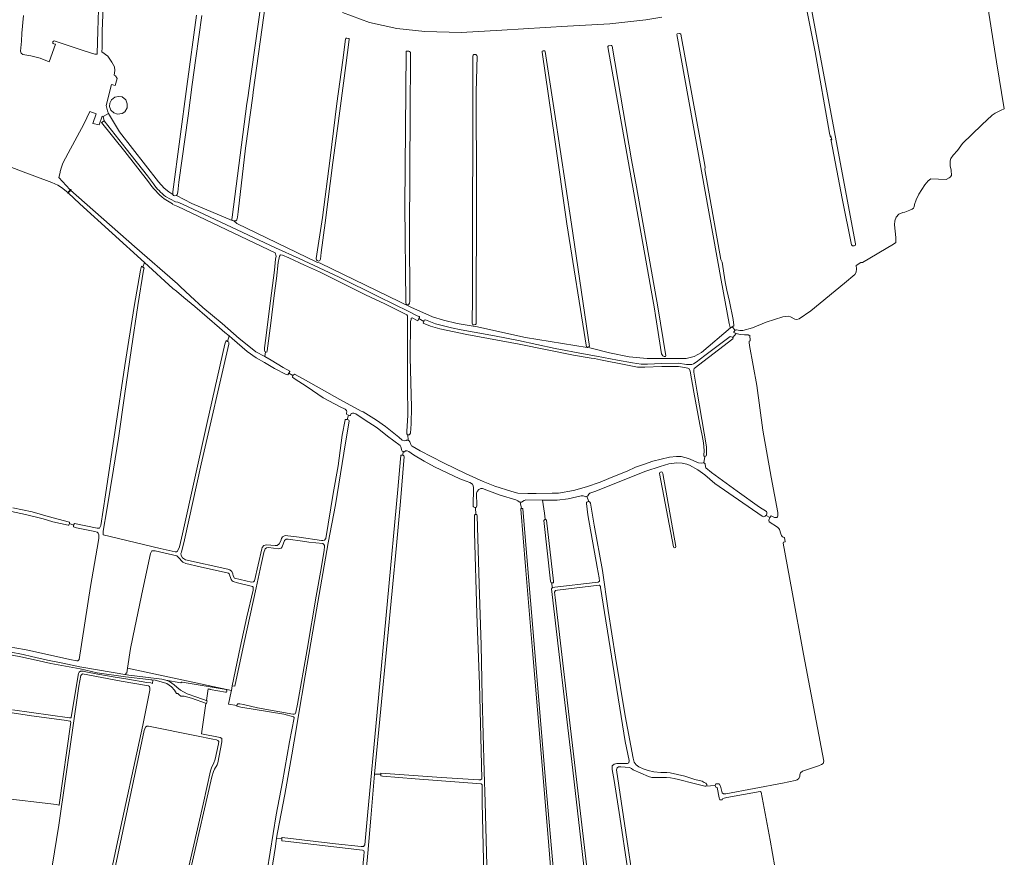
# Model space of a CAD drawing. Header units: metres. Extents: x 209813 to 223847, y 571801 to 587119.
# Tile 639 of 656: x 221957 to 222794, y 580413 to 581125. Entities that reach past the tile are written whole.
import ezdxf

# ---------------------------------------------------------------- set-up
doc = ezdxf.new("R2010")
doc.units = ezdxf.units.M
for name, color, linetype, lineweight in [('B-RO-GR-GRAS-GV', 8, 'Continuous', 0), ('B-RO-KW-KUNSTWERK_STUW-GV', 8, 'Continuous', 0), ('B-RO-OG-BEBOUWING_BASSIN-GV', 8, 'Continuous', 0), ('B-RO-OG-TERREIN_CULTUURSCHEIDING-GV', 8, 'Continuous', 0), ('B-RO-OG-WATER_GREPPEL-GV', 8, 'Continuous', 0), ('B-RO-VH-VERHARDING_HALFVERHARDING-GV', 8, 'Continuous', 0)]:
    doc.layers.add(name, color=color, linetype=linetype, lineweight=lineweight)

msp = doc.modelspace()

# ---------------------------------------------------------------- linework, layer by layer
at = {"layer": 'B-RO-GR-GRAS-GV', "flags": 128}
for points in [[(222028.774, 581150.02), (222027.553, 581114.996), (222027.298, 581100.791), (222027.079, 581097.356), (222032.273, 581093.718), (222035.739, 581088.506), (222037.908, 581084.458), (222038.067, 581081.336), (222037.538, 581077.42), (222038.802, 581076.87), (222040.317, 581074.6), (222038.51, 581068.621), (222035.276, 581069.602), (222030.778, 581051.808), (222031.992, 581047.058), (222032.762, 581044.995), (222042.069, 581029.284), (222075.227, 580986.821), (222080.239, 580981.317), (222084.072, 580978.369), (222087.452, 580976.144), (222087.611, 580978.282), (222099.296, 581067.83), (222107.671, 581128.329)], [(222166.276, 581138.269), (222155.701, 581063.031), (222155.51, 581059.854), (222149.261, 581015.277), (222142.984, 580961.352), (222142.392, 580956.654), (222141.812, 580954.504), (222140.966, 580953.547), (222139.371, 580953.555), (222141.872, 580951.448), (222209.971, 580918.613), (222212.821, 580917.532), (222289.766, 580880.239), (222308.155, 580872.126), (222317.492, 580869.079), (222329.286, 580866.229), (222342.848, 580864.165), (222345.207, 580863.772), (222387.272, 580854.337), (222439.755, 580845.983), (222441.88, 580845.789), (222458.815, 580841.49), (222475.431, 580838.022), (222490.861, 580836.548), (222504.916, 580836.548), (222507.471, 580836.45), (222523.786, 580836.45), (222530.85, 580838.364), (222536.857, 580841.659), (222561.732, 580862.548), (222561.504, 580862.655), (222561.375, 580862.876), (222560.473, 580866.282), (222553.657, 580903.155), (222516.031, 581112.035), (222516.179, 581112.469), (222516.397, 581112.633), (222518.2, 581112.96), (222518.619, 581112.924), (222519.038, 581112.65), (222519.238, 581112.432), (222539.247, 581004.183), (222539.988, 580999.129), (222539.919, 580997.249), (222553.454, 580920.766), (222554.555, 580918.523), (222557.16, 580901.801), (222558.595, 580894.649), (222560.737, 580885.104), (222563.79, 580869.8), (222564.49, 580865.048), (222564.463, 580864.563), (222564.387, 580864.32), (222563.124, 580863.477), (222565.457, 580860.605), (222566.276, 580861.024), (222566.768, 580861.06), (222569.639, 580860.328), (222572.162, 580860.351), (222580.262, 580862.679), (222592.019, 580867.603), (222606.063, 580871.868), (222608.614, 580872.364), (222610.585, 580872.44), (222612.53, 580871.937), (222616.417, 580870.013), (222617.942, 580869.643), (222620.046, 580870.349), (222629.755, 580876.986), (222658.469, 580900.603), (222667.267, 580907.959), (222668.293, 580910.018), (222668.734, 580912.767), (222668.442, 580915.513), (222672.369, 580918.147), (222673.834, 580918.241), (222700.046, 580933.659), (222702.256, 580935.256), (222702.108, 580939.447), (222701.082, 580950.161), (222701.227, 580953.492), (222702.571, 580956.81), (222704.833, 580959.303), (222708.03, 580960.648), (222709.901, 580961.108), (222713.968, 580962.572), (222715.901, 580963.475), (222717.223, 580964.327), (222717.66, 580965.491), (222718.083, 580967.45), (222719.453, 580971.602), (222721.606, 580976.418), (222726.686, 580984.251), (222729.775, 580987.683), (222732.021, 580989.192), (222744.96, 580988.878), (222747.632, 580990.094), (222748.374, 580990.69), (222749.418, 580992.101), (222749.07, 580996.762), (222748.477, 581000.398), (222748.239, 581004.601), (222748.834, 581006.624), (222750.888, 581009.313), (222754.678, 581013.466), (222758.889, 581019.381), (222766.795, 581027.136), (222775.356, 581035.272), (222784.068, 581043.346), (222786.472, 581045.08), (222791.557, 581047.831), (222794.367, 581048.94), (222787.753, 581088.688), (222778.559, 581146.499)], [(222646.478, 581024.364), (222645.686, 581028.113), (222633.574, 581097.407), (222624.57, 581143.038), (222624.872, 581143.865), (222626.063, 581144.858), (222627.386, 581144.858), (222628.395, 581144.429), (222667.989, 580933.974), (222667.774, 580932.913), (222666.749, 580932.317), (222665.261, 580932.317), (222664.537, 580933.284), (222656.452, 580972.689), (222647.059, 581021.614), (222646.782, 581022.924)], [(222112.131, 581128.128), (222106.991, 581091.852), (222103.938, 581069.48), (222100.519, 581042.771), (222092.58, 580986.443), (222091.706, 580977.934), (222091.28, 580976.082), (222090.722, 580975.127), (222103.559, 580968.278), (222138.003, 580953.922), (222137.737, 580954.828), (222137.879, 580956.745), (222150.385, 581053.477), (222151.489, 581059.997), (222151.714, 581062.44), (222162.538, 581139.018)], [(221960.461, 581128.282), (221959.234, 581113.177), (221958.995, 581106.41), (221958.088, 581097.781), (221958.541, 581096.106), (221960.077, 581095.164), (221966.919, 581093.849), (221974.781, 581091.918), (221982.463, 581088.837), (221987.834, 581103.745), (221986.397, 581104.072), (221985.819, 581104.398), (221985.53, 581104.796), (221985.513, 581105.248), (221985.586, 581105.736), (221985.786, 581106.134), (221986.021, 581106.495), (221986.6, 581106.603), (222012.12, 581098.247), (222021.265, 581095.376), (222022.35, 581095.302), (222023.001, 581095.356), (222023.255, 581095.607), (222023.816, 581115.095), (222024.416, 581133.239)], [(222503.095, 581126.714), (222489.488, 581124.382), (222459.133, 581121.134), (222422.986, 581119.113), (222404.025, 581117.864), (222367.284, 581115.656), (222332.624, 581113.748), (222301.74, 581114.487), (222278.049, 581117.227), (222254.688, 581122.148), (222231.672, 581130.748)], [(222066.914, 580986.707), (222046.78, 581012.499), (222026.917, 581037.308), (222029.009, 581038.568), (222028.351, 581042.351), (222027.413, 581042.696), (222024.964, 581035.129), (222019.566, 581036.438), (222022.221, 581044.603), (222016.905, 581046.555), (222011.853, 581035.886), (221998.408, 581011.078), (221994.137, 581002.776), (221992.815, 580999.285), (221991.869, 580995.478), (221991.603, 580994.72)], [(222647.614, 581022.583), (222647.022, 581025.845)], [(222063.325, 580918.069), (222008.488, 580968.015), (221998.537, 580977.35), (221998.274, 580977.054), (221998.004, 580977.294), (221998.263, 580977.586), (221992.911, 580981.894), (221989.641, 580983.873), (221984.511, 580986.167), (221958.105, 580996.074), (221935.867, 581004.631)], [(221991.603, 580994.72), (221990.461, 580990.531), (222000, 580980.226), (222000.339, 580979.926), (222000.675, 580980.305), (222000.945, 580980.065), (222000.61, 580979.686), (222054.805, 580931.706), (222091.391, 580900.127), (222093.84, 580897.76), (222102.667, 580889.602), (222112.895, 580879.983), (222129.402, 580866.207), (222143.931, 580853.676), (222152.012, 580847.036), (222157.952, 580842.377), (222165.627, 580838.16), (222166.294, 580842.329), (222165.737, 580842.566), (222165.423, 580843.591), (222165.4, 580845.694), (222166.621, 580853.842), (222169.786, 580879.23), (222174.039, 580911.715), (222174.92, 580920.993), (222175.397, 580923.595), (222174.61, 580926.507), (222091.726, 580965.947), (222090.29, 580966.297), (222087.633, 580967.575), (222087.218, 580968.046), (222080.107, 580972.393)], [(222287.268, 580771.681), (222287.035, 580771.708), (222286.782, 580771.837), (222286.585, 580772.201), (222286.487, 580772.673), (222286.481, 580774.859), (222287.21, 580788.212), (222286.904, 580813.054), (222287.059, 580865.522), (222286.939, 580872.778), (222286.493, 580873.672), (222282.553, 580875.649), (222267.659, 580882.953), (222251.188, 580890.758), (222230.384, 580901.329), (222212.285, 580910.293), (222199.57, 580915.963), (222186.199, 580922.107), (222180.813, 580924.349), (222179.026, 580924.589), (222178.21, 580923.696), (222177.787, 580922.251), (222177.098, 580918.335), (222175.554, 580904.668), (222173.798, 580890.081), (222170.872, 580866.506), (222167.71, 580843.062), (222167.287, 580841.906), (222166.294, 580842.329)], [(222135.455, 580855.727), (222131.844, 580858.582), (222127.064, 580862.593), (222106.22, 580880.778), (222096.898, 580888.433), (222090.637, 580893.878), (222087.5, 580896.051), (222063.325, 580918.069), (222062.099, 580914.23), (222062.532, 580913.956), (222063.115, 580913.303), (222062.68, 580911.646), (222057.844, 580881.756), (222052.476, 580845.456), (222046.559, 580804.924), (222041.241, 580768.913), (222037.064, 580742.494), (222031.447, 580707.924), (222028.396, 580689.732), (222028.171, 580687.998), (222028.312, 580686.712), (222076.787, 580674.994), (222089.515, 580672.351), (222090.539, 580672.358), (222091.403, 580672.784), (222093.189, 580676.447), (222095.607, 580687.623), (222116.616, 580782.248), (222131.833, 580848.787), (222132.888, 580851.998), (222134.048, 580851.177)], [(222003.151, 580694.941), (222003.877, 580696.285), (222023.047, 580692.374), (222025.147, 580692.415), (222026.235, 580694.68), (222030.256, 580720.704), (222038.595, 580775.617), (222046.591, 580830.631), (222054.62, 580880.92), (222059.949, 580911.601), (222060.976, 580914.943), (222062.099, 580914.23)], [(222539.648, 580753.37), (222539.308, 580753.445), (222539.048, 580753.721), (222538.987, 580754.226), (222539.313, 580758.457), (222538.508, 580764.846), (222537.439, 580771.025), (222535.586, 580780.386), (222530.526, 580807.916), (222527.45, 580825.953), (222526.507, 580827.821), (222525.325, 580828.322), (222520.805, 580829.354), (222517.283, 580829.885), (222503.088, 580829.774), (222488.682, 580829.243), (222482.557, 580829.331), (222472.518, 580831.185), (222450.942, 580835.422), (222446.028, 580836.56), (222443.032, 580836.88), (222428.052, 580839.425), (222381.853, 580848.666), (222337.492, 580857.09), (222314.55, 580861.697), (222306.536, 580864.153), (222300.31, 580866.712), (222300.815, 580868.054), (222296.668, 580870.491), (222295.844, 580868.717), (222295.108, 580868.823), (222291.037, 580871.089), (222290.195, 580870.802), (222290.062, 580869.855), (222289.613, 580868.147), (222289.385, 580837.523), (222290.401, 580795.305), (222290.118, 580781.136), (222289.5, 580773.193), (222289.072, 580772.346), (222288.706, 580771.895), (222288.45, 580771.679), (222287.706, 580771.63), (222287.268, 580771.681), (222287.5, 580767.133), (222287.901, 580767.004), (222288.388, 580766.583), (222288.963, 580765.853), (222289.852, 580763.379), (222290.504, 580762.398), (222290.905, 580762.051), (222297.655, 580758.124), (222317.592, 580747.791), (222336.9, 580738.615), (222351.453, 580732.153), (222361.331, 580728.064), (222375.625, 580723.391), (222380.933, 580722.226), (222389.397, 580721.951), (222396.284, 580721.941), (222409.901, 580722.132), (222415.448, 580722.124), (222428.122, 580724.34), (222439.167, 580727.531), (222450.87, 580731.51), (222458.209, 580734.548), (222465.942, 580737.639), (222473.622, 580740.914), (222480.83, 580744.189), (222488.562, 580746.833), (222495.505, 580749.267), (222509.6, 580752.638), (222515.7, 580753.26), (222519.774, 580753.28), (222525.81, 580751.592), (222534.403, 580747.765), (222536.716, 580747.491), (222538.446, 580747.836), (222538.966, 580747.804)], [(222186.113, 580824.229), (222185.135, 580822.739), (222183.847, 580822.941), (222174.017, 580828.072), (222165.474, 580833.055), (222158.487, 580837.234), (222150.756, 580842.616), (222137.813, 580853.634), (222135.455, 580855.727), (222134.048, 580851.177), (222134.761, 580850.672), (222135.079, 580850.28), (222135.063, 580848.757), (222111.714, 580746.817), (222097.35, 580682.384), (222094.742, 580672.072), (222094.279, 580670.782), (222094.579, 580669.13), (222095.826, 580667.222), (222098.412, 580665.401), (222134.232, 580657.351), (222135.863, 580657.021), (222137.579, 580655.589), (222138.487, 580653.415), (222138.84, 580651.79), (222139.851, 580649.906), (222154.422, 580646.436), (222155.97, 580646.578), (222157.04, 580647.557), (222163.129, 580674.671), (222163.566, 580676.014), (222164.789, 580677.65), (222167.043, 580678.27), (222174.532, 580677.507), (222176.212, 580677.519), (222178.04, 580679.002), (222179.335, 580681.637), (222179.977, 580683.637), (222180.73, 580684.929), (222183.033, 580686.048), (222194.991, 580684.634), (222213.969, 580681.824), (222215.098, 580681.858), (222216.409, 580682.156), (222217.554, 580683.66), (222223.908, 580721.701), (222228.157, 580745.258), (222231.6, 580771.331), (222234.081, 580784.332), (222234.435, 580784.627), (222234.871, 580784.678), (222235.761, 580784.654)], [(222165.627, 580838.16), (222171.026, 580835.194), (222181.442, 580828.858), (222186.847, 580825.823), (222186.954, 580825.509), (222186.113, 580824.229), (222189.629, 580822.088), (222190.96, 580823.384), (222198.419, 580819.312), (222229.5, 580801.645), (222247.739, 580791.924), (222249.308, 580791.211), (222260.707, 580784.202), (222268.165, 580778.802), (222279.692, 580769.822), (222282.501, 580767.294), (222284.419, 580766.634), (222285.733, 580766.842), (222286.251, 580767.143), (222287.267, 580767.208), (222287.5, 580767.133)], [(222236.883, 580788.537), (222235.485, 580789.104), (222235.252, 580789.578), (222235.19, 580790.002), (222235.455, 580791.13), (222235.289, 580792.363), (222233.942, 580793.535), (222229.752, 580795.581), (222215.336, 580803.254), (222201.591, 580812.533), (222190.724, 580819.469), (222189.377, 580820.694), (222189.629, 580822.088)], [(222283.314, 580757.388), (222282.608, 580757.684), (222282.104, 580758.268), (222281.309, 580761.486), (222280.706, 580762.565), (222275.507, 580766.516), (222269.914, 580770.624), (222261.25, 580777.761), (222250.088, 580784.743), (222243.212, 580789.503), (222241.449, 580790.121), (222240.267, 580790.218), (222239.166, 580789.869), (222238.583, 580788.332), (222238.238, 580788.176), (222237.766, 580788.179), (222236.883, 580788.537), (222235.761, 580784.654), (222236.667, 580784.375), (222237.064, 580784.117), (222237.426, 580783.625), (222232.808, 580756.188), (222225.68, 580712.207), (222219.602, 580679.814), (222209.728, 580622.87), (222199.9, 580566.897), (222193.921, 580531.59), (222192.766, 580522.975), (222188.744, 580499.688), (222182.746, 580465.969), (222176.63, 580433.66), (222175.571, 580428.806)], [(222344.952, 580709.962), (222344.338, 580709.98), (222343.667, 580710.057), (222343.052, 580710.352), (222342.855, 580710.68), (222343.192, 580726.862), (222342.931, 580728.424), (222342.646, 580729.152), (222342.178, 580729.627), (222339.969, 580731.081), (222337.022, 580732.332), (222331.478, 580734.18), (222310.069, 580744.594), (222301.06, 580749.418), (222292.209, 580754.767), (222288.217, 580757.612), (222286.746, 580758.192), (222285.431, 580758.089), (222284.458, 580757.171), (222283.621, 580757.259), (222283.314, 580757.388), (222283.074, 580754.471), (222283.653, 580754.213), (222283.905, 580753.884), (222284.133, 580753.286), (222280.926, 580714.932), (222277.718, 580677.478), (222273.876, 580639.078), (222269.204, 580589.139), (222264.399, 580538.78), (222259.029, 580483.198), (222264.387, 580483.233), (222264.451, 580484.181), (222316.021, 580480.374), (222347.615, 580478.383), (222349.14, 580478.407), (222350.219, 580479.194), (222349.482, 580514.709), (222348.206, 580559.609), (222346.006, 580619.626), (222344.03, 580688.79), (222343.973, 580703.052), (222344.09, 580703.486), (222344.292, 580703.811), (222344.656, 580703.972), (222345.056, 580703.983)], [(222180.235, 580428.456), (222180.253, 580429.311), (222180.542, 580429.337), (222225.748, 580424.014), (222247.484, 580421.695), (222249.64, 580421.587), (222250.851, 580423.057), (222253.043, 580448.132), (222261.267, 580535.945), (222278.786, 580725.319), (222281.111, 580751.392), (222281.222, 580753.744), (222281.384, 580754.084), (222281.567, 580754.337), (222281.968, 580754.515), (222282.349, 580754.531), (222282.99, 580754.478)], [(222588.503, 580702.564), (222560.149, 580722.071), (222548.394, 580730.422), (222539.651, 580737.663), (222533.769, 580742.009), (222526.782, 580745.91), (222524.418, 580746.728), (222520.634, 580747.627), (222516.113, 580747.897), (222509.119, 580746.908), (222501.808, 580744.684), (222489.526, 580740.785), (222446.127, 580723.499), (222443.629, 580722.714), (222441.945, 580721.98), (222441.296, 580721.347), (222440.294, 580719.763), (222439.565, 580719.254), (222441.256, 580715.065), (222441.803, 580714.864), (222442.112, 580714.482), (222442.569, 580713.695), (222445.586, 580695.004), (222452.759, 580656.22), (222457.652, 580622.382), (222463.772, 580582.706), (222472.164, 580532.748), (222478.815, 580496.856), (222479.756, 580493.385), (222481.278, 580491.201), (222483.667, 580489.489), (222487.214, 580487.722), (222491.47, 580486.218), (222496.41, 580485.186), (222502.35, 580484.546), (222507.529, 580484.644), (222510.42, 580484.324), (222522.745, 580481.52), (222531.258, 580478.747), (222537.381, 580477.266), (222539.272, 580476.159), (222540.769, 580475.526), (222541.609, 580474.474), (222541.37, 580473.291), (222540.573, 580473.133)], [(222513.024, 580676.433), (222505.966, 580713.59), (222501.367, 580738.888)], [(222412.113, 580362.179), (222407.074, 580422.41), (222399.506, 580514.268), (222393.199, 580588.355), (222387.309, 580659.864), (222383.415, 580708.387), (222383.491, 580708.839), (222383.6, 580708.985), (222383.846, 580709.074), (222382.892, 580714.448), (222381.963, 580714.776), (222380.798, 580715.56), (222379.19, 580716.341), (222365.737, 580720.514), (222354.571, 580724.788), (222350.735, 580725.977), (222349.368, 580725.979), (222347.737, 580725.245), (222346.289, 580723.644), (222345.551, 580722.12), (222345.936, 580711.22), (222345.793, 580710.477), (222345.573, 580710.152), (222345.172, 580709.956), (222344.952, 580709.962), (222345.056, 580703.983), (222345.563, 580703.929), (222345.888, 580703.745), (222346.222, 580703.144), (222348.067, 580644.753), (222349.543, 580592.755), (222350.583, 580548.828), (222352.252, 580485.421), (222353.082, 580459.317), (222354.529, 580405.794)], [(222401.887, 580716.125), (222387.737, 580716.328), (222387.081, 580716.177), (222386.316, 580715.885), (222383.948, 580714.539), (222383.029, 580714.46)], [(222439.565, 580719.254), (222438.563, 580719.054), (222437.944, 580719.145), (222436.451, 580719.965), (222434.612, 580719.893), (222423.459, 580717.328), (222414.283, 580716.132), (222401.887, 580716.125), (222403.413, 580705.074), (222403.959, 580699.922), (222405.138, 580699.277), (222411.221, 580647.327), (222411.191, 580646.589), (222411.008, 580646.265), (222410.771, 580645.977), (222410.554, 580645.834), (222409.799, 580645.784), (222409.914, 580641.6), (222410.349, 580641.832), (222412.256, 580642.084), (222446.672, 580646.082), (222448.986, 580646.473), (222450.117, 580647.208), (222449.911, 580650.205), (222448.189, 580659.25), (222440.236, 580703.713), (222439.06, 580713.172), (222439.107, 580713.772), (222439.253, 580714.173), (222439.544, 580714.537), (222440, 580714.846), (222440.674, 580714.992), (222441.105, 580715.046)], [(221948.512, 580591.524), (221961.552, 580589.277), (221968.231, 580587.879), (222000, 580580.745), (222005.813, 580579.526), (222006.758, 580579.558), (222007.774, 580580.721), (222017.533, 580642.89), (222023.217, 580675.307), (222024.527, 580683.43), (222024.672, 580685.19), (222024.661, 580686.792), (222024.153, 580688.154), (222023.202, 580688.987), (222021.307, 580689.5), (222005.557, 580692.594), (222003.899, 580693.082), (222003.083, 580693.47), (222003.151, 580694.941), (221999.597, 580696.256), (221999.393, 580695.388), (221999.135, 580694.808), (221998.426, 580694.803), (221985.459, 580697.839), (221977.171, 580700.25), (221962.283, 580703.928), (221942.375, 580708.281)], [(221951.634, 580709.736), (221967.834, 580706.172), (221981.517, 580702.17), (221999.8, 580697.36), (221999.597, 580696.256)], [(222383.846, 580709.074), (222384.001, 580709.13), (222384.657, 580709.13), (222384.893, 580709.002), (222385.176, 580708.639), (222398.195, 580552.781), (222404.626, 580474.462), (222411.012, 580400.691)], [(222409.799, 580645.784), (222409.217, 580645.968), (222408.967, 580646.331), (222408.704, 580647.149), (222402.847, 580698.858), (222403.959, 580699.922)], [(222548.506, 580473.544), (222549.049, 580474.989), (222551.336, 580475.064), (222552.045, 580475.011), (222553.173, 580473.064), (222554.453, 580467.305), (222555.529, 580466.462), (222557.553, 580466.486), (222605.803, 580475.537), (222616.532, 580477.73), (222618.267, 580478.253), (222619.741, 580479.486), (222620.533, 580481.536), (222620.587, 580482.771), (222621.01, 580484.479), (222622.695, 580485.896), (222636.318, 580490.319), (222638.843, 580491.367), (222640.369, 580492.39), (222640.898, 580494.203), (222623.549, 580585.155), (222613.612, 580639.584), (222606.504, 580679.655), (222606.693, 580680.324), (222607.058, 580680.488), (222608.048, 580680.624), (222607.484, 580684.443), (222606.37, 580684.643), (222605.538, 580685.275), (222604.983, 580686.177), (222604.391, 580687.403), (222603.288, 580691.074), (222602.777, 580691.953), (222602.12, 580692.709), (222601.556, 580693.209), (222594.564, 580697.761), (222594.217, 580699.148), (222595.12, 580701.29)], [(222591.796, 580703.156), (222591.714, 580703.001), (222591.059, 580702.419), (222590.476, 580702.164), (222589.968, 580702.115)], [(222141.936, 580541.523), (222142.066, 580542.136), (222142.321, 580542.478), (222142.812, 580542.945), (222143.282, 580543.069), (222144.42, 580543.062), (222147.706, 580542.465), (222159.598, 580539.495), (222189.596, 580534.317), (222190.62, 580534.298), (222191.537, 580534.593), (222192.053, 580535.91), (222193.476, 580542.799), (222201.663, 580589.15), (222209.463, 580634.632), (222213.661, 580657.952), (222216.179, 580673.567), (222216.501, 580676.406), (222216.466, 580677.692), (222216.013, 580678.582), (222214.932, 580679.283), (222203.107, 580680.488), (222197.639, 580681.422), (222185.602, 580682.862), (222183.764, 580682.875), (222182.536, 580681.948), (222180.368, 580676.445), (222179.535, 580675.468), (222177.255, 580674.822), (222168.871, 580675.814), (222167.14, 580675.566), (222165.912, 580674.691), (222164.829, 580671.768), (222162.484, 580661.538), (222158.394, 580641.658), (222148.29, 580595.241), (222140.223, 580557.977), (222138.014, 580558.408)], [(222440.391, 580375.413), (222433.458, 580434.674), (222426.683, 580493.883), (222420.631, 580543.995), (222415.854, 580585.062), (222409.425, 580640.788), (222409.587, 580641.186), (222409.864, 580641.537)], [(222473.974, 580403.334), (222467.465, 580446.848), (222462.673, 580477.769), (222461.057, 580487.208), (222461.033, 580488.996), (222461.14, 580490.179), (222462.641, 580491.622), (222465.034, 580492.276), (222474.024, 580492.316), (222475.182, 580492.892), (222475.316, 580494.89), (222472.027, 580510.93), (222451.056, 580641.765), (222450.952, 580642.711), (222450.349, 580643.79), (222449.955, 580643.791), (222414.54, 580639.741), (222412.699, 580639.376), (222412.014, 580637.931), (222412.428, 580633.383), (222422.764, 580546.252), (222437.486, 580420.789), (222446.653, 580343.255)], [(221951.298, 580538.028), (221999.53, 580531.166), (222000.975, 580531.097), (222001.154, 580531.755), (222007.253, 580568.769), (222007.77, 580569.902), (222009.051, 580570.699), (222011.546, 580570.664), (222012.467, 580570.381), (222013.597, 580570.284), (222023.667, 580568.358), (222038.417, 580565.65), (222049.196, 580563.886), (222065.547, 580561.137), (222068.674, 580560.844), (222070.133, 580560.389), (222070.462, 580563.195), (222066.765, 580563.561), (222047.133, 580565.92), (222023.292, 580569.458), (222008.723, 580572.613), (221993.235, 580575.71), (221983.77, 580577.43), (221971.305, 580580.154), (221958.208, 580582.952), (221935.911, 580587.314)], [(222048.958, 580573.378), (222048.364, 580569.402), (222048.255, 580569.167), (222048.001, 580569.024), (222047.527, 580569.087), (222047.352, 580567.818), (222050.038, 580567.358), (222064.178, 580565.565), (222078.237, 580564.061), (222081.525, 580563.155), (222094.219, 580560.971)], [(222027.269, 580362.435), (222039.673, 580421.813), (222062.095, 580524.929), (222067.929, 580554.668), (222067.97, 580556.427), (222067.672, 580557.738), (222066.696, 580558.335), (222043.508, 580562.35), (222010.642, 580568.425), (222010.303, 580568.213), (222009.365, 580567.025), (222007.721, 580557.954), (221990.576, 580439.907), (221985.04, 580405.024)], [(222095.462, 580561.559), (222120.977, 580557.24)], [(222120.977, 580557.24), (222132.748, 580555.081)], [(222132.222, 580552.868), (222119.339, 580555.298), (222119.015, 580555.444), (222117.462, 580555.687), (222116.006, 580545.874), (222116.57, 580545.682), (222116.22, 580543.185), (222115.638, 580543.4), (222111.802, 580517.546), (222127.815, 580514.38), (222129.134, 580513.444), (222129.274, 580512.184), (222129.206, 580510.687), (222125.68, 580492.728), (222125.089, 580491.171), (222122.933, 580487.431), (222122.08, 580485.561), (222120.641, 580480.903), (222103.515, 580405.658)], [(222167.656, 580400.952), (222175.488, 580448.592), (222180.64, 580476.661), (222186.767, 580510.831), (222190.753, 580531.009), (222190.557, 580531.516), (222190.144, 580532.025), (222181.753, 580534.073), (222145.414, 580540.209), (222142.202, 580541.023), (222141.934, 580541.252), (222141.936, 580541.523), (222134.825, 580542.665), (222137.218, 580553.567)], [(222137.361, 580554.434), (222137.218, 580553.567)], [(222099.758, 580398.385), (222113.344, 580457.666), (222119.529, 580486.095), (222120.766, 580489.491), (222122.203, 580492.11), (222123.527, 580496.095), (222126.46, 580509.066), (222126.525, 580511.01), (222125.862, 580511.951), (222124.519, 580512.493), (222121.601, 580513.024), (222107.639, 580515.685), (222066.96, 580523.991), (222065.437, 580523.901), (222064.288, 580523.027), (222063.771, 580521.789), (222063.257, 580520.21), (222047.003, 580444.21), (222029.301, 580361.057)], [(222603.328, 580381.801), (222595.218, 580427.132), (222587.654, 580467.783), (222586.709, 580468.336), (222558.6, 580463.408), (222555.129, 580462.572), (222554.549, 580461.495), (222553.982, 580461.247), (222553.022, 580461.244), (222552.55, 580461.514), (222552.15, 580462.055), (222551.849, 580463.11), (222550.122, 580471.833), (222549.018, 580472.15), (222548.506, 580473.544), (222540.573, 580473.133), (222539.793, 580472.978), (222530.595, 580475.199), (222517.325, 580478.61), (222513.752, 580479.561), (222510.729, 580480.118), (222507.129, 580480.438), (222498.717, 580480.451), (222494.826, 580480.482), (222491.988, 580481.249), (222478.827, 580487.025), (222477.409, 580487.921), (222475.622, 580488.738), (222468.447, 580489.353), (222466.37, 580489.33), (222465.16, 580488.464), (222464.711, 580486.888), (222474.603, 580420.419), (222485.721, 580346.484)], [(222240.578, 580297.935), (222247.699, 580297.909), (222300.43, 580297.596), (222348.588, 580297.263), (222352.505, 580297.389), (222352.952, 580297.651), (222354.504, 580298.043), (222355.346, 580298.962), (222355.921, 580299.051), (222356.608, 580299.01), (222356.766, 580298.958), (222356.721, 580302.21), (222356.446, 580302.212), (222356.049, 580302.323), (222355.725, 580302.596), (222355.589, 580302.887), (222352.563, 580373.621), (222350.373, 580458.795), (222350.501, 580474.225), (222349.503, 580475.068), (222293.465, 580479.25), (222265.841, 580481.472), (222264.29, 580481.79), (222264.387, 580483.233)], [(222259.029, 580483.198), (222255.957, 580445.762), (222253.417, 580416.035), (222249.359, 580373.245), (222246.26, 580338.525), (222244.203, 580316.525), (222242.554, 580303.042), (222241.161, 580302.992)], [(222247.727, 580389.625), (222249.997, 580413.911), (222250.08, 580417.17), (222249.897, 580418.117), (222248.794, 580418.486), (222182.903, 580426.205), (222180.196, 580426.551), (222180.235, 580428.456), (222175.571, 580428.806), (222174.663, 580421.8), (222171.303, 580400.461)]]:
    msp.add_lwpolyline(points, dxfattribs=at)
for points in [[(222211.991, 580919.531), (222211.464, 580919.426), (222210.793, 580919.503), (222210.088, 580919.835), (222209.602, 580920.347), (222209.443, 580920.965), (222209.466, 580921.654), (222214.657, 580956.343), (222221.143, 581006.88), (222227.074, 581053.484), (222232.116, 581090.188), (222234.426, 581108.206), (222234.646, 581108.585), (222234.957, 581108.855), (222235.466, 581108.96), (222236.77, 581108.678), (222237.204, 581108.512), (222237.42, 581108.238), (222237.417, 581107.893), (222234.461, 581085.816), (222227.625, 581032.143), (222223.528, 581003.125), (222216.964, 580951.845), (222213.585, 580926.668), (222213.055, 580921.102), (222212.814, 580920.468), (222212.484, 580919.945)], [(222481.626, 580982.612), (222499.795, 580880.646), (222506.492, 580838.864), (222506.281, 580838.339), (222505.177, 580838.209), (222504.126, 580838.841), (222503.024, 580840.447), (222497.841, 580873.26), (222497.066, 580878.727), (222457.392, 581101.548), (222457.41, 581101.912), (222457.52, 581102.112), (222457.793, 581102.386), (222458.285, 581102.531), (222460.179, 581102.785), (222460.434, 581102.749), (222460.579, 581102.639), (222460.873, 581102.164), (222477.535, 581005.57)], [(222285.572, 580884.199), (222284.812, 580966.446), (222285.744, 581097.232), (222285.912, 581097.539), (222286.095, 581097.756), (222286.513, 581097.861), (222287.511, 581097.836), (222288.272, 581097.739), (222288.725, 581097.591), (222289.013, 581097.407), (222289.576, 581096.932), (222289.584, 581091.742), (222289.146, 581046.796), (222288.826, 580943.85), (222288.951, 580885.422), (222288.82, 580883.568), (222287.901, 580882.293), (222285.916, 580882.649)], [(222345.415, 581094.653), (222345.811, 581094.178), (222346.117, 581093.65), (222345.414, 581063.386), (222345.635, 580980.84), (222345.27, 580866.133), (222344.901, 580865.564), (222343.719, 580865.254), (222342.458, 580865.293), (222342.066, 580866.525), (222342.322, 580888.406), (222342.532, 581093.966), (222342.747, 581094.527), (222342.985, 581094.798), (222343.532, 581095.102), (222344.203, 581095.097), (222344.565, 581095.04), (222345.145, 581094.891)], [(222403.465, 581098.181), (222403.791, 581098.07), (222404.107, 581097.479), (222412.101, 581046.138), (222426.556, 580950.871), (222441.828, 580846.773), (222439.232, 580846.215), (222422.357, 580951.152), (222412.302, 581022.784), (222401.357, 581097.036), (222401.409, 581097.47), (222401.629, 581097.795), (222402.23, 581098.027)], [(222034.085, 581053.594), (222035.474, 581056.439), (222038.12, 581058.82), (222041.361, 581059.415), (222044.404, 581059.018), (222047.645, 581056.372), (222048.769, 581053.131), (222048.637, 581049.692), (222046.719, 581046.384), (222044.536, 581044.863), (222040.369, 581044.202), (222037.26, 581045.326), (222034.945, 581047.707), (222033.688, 581050.816)], [(222563.663, 580854.366), (222563.82, 580853.751), (222563.638, 580853.325), (222530.661, 580828.183), (222530.396, 580827.027), (222530.551, 580824.976), (222533.181, 580808.096), (222541.289, 580761.398), (222541.297, 580754.684), (222540.884, 580753.812), (222540.456, 580753.475), (222539.859, 580753.323), (222539.648, 580753.37), (222538.966, 580747.804), (222539.612, 580747.617), (222539.921, 580747.125), (222540.321, 580744.539), (222540.685, 580743.556), (222545.365, 580739.672), (222567.337, 580723.665), (222586.271, 580710.178), (222592.245, 580706.412), (222592.608, 580705.714), (222592.626, 580705.168), (222592.553, 580704.585), (222591.796, 580703.156), (222595.12, 580701.29), (222595.244, 580701.583), (222596.044, 580702.748), (222599.094, 580701.391), (222600.632, 580701.287), (222601.126, 580701.524), (222601.474, 580701.852), (222601.807, 580702.519), (222601.939, 580703.281), (222601.969, 580704.493), (222601.908, 580705.644), (222596.202, 580735.71), (222588.992, 580775.788), (222583.894, 580813.765), (222577.767, 580847.733), (222577.341, 580850.268), (222577.453, 580851.386), (222578.41, 580851.66), (222578.045, 580856.347), (222577.308, 580856.216), (222576.862, 580856.716), (222576.1, 580856.639), (222573.471, 580856.642), (222569.818, 580856.963), (222566.481, 580857.862)], [(222051.456, 580590.108), (222048.958, 580573.378), (222137.361, 580554.434), (222138.014, 580558.408), (222144.645, 580590.752), (222150.424, 580617.024), (222155.73, 580639.617), (222155.848, 580641.535), (222155.817, 580642.218), (222155.182, 580642.817), (222142.451, 580645.933), (222138.821, 580646.906), (222138.002, 580647.583), (222137.206, 580648.838), (222135.283, 580653.446), (222134.728, 580654.072), (222110.743, 580659.421), (222098.643, 580662.383), (222095.932, 580663.31), (222092.095, 580667.642), (222090.799, 580668.894), (222072.495, 580672.969), (222071.049, 580673.169), (222069.79, 580672.95), (222068.597, 580670.867), (222062.084, 580640.572), (222055.298, 580608.017)], [(221917.248, 580463.324), (221917.347, 580465.098), (221917.636, 580465.461), (221917.908, 580465.642), (221939.996, 580463.126), (221988.485, 580457.281), (221990.641, 580456.937), (221990.93, 580457.252), (222000.742, 580527.332), (222000.583, 580527.906), (222000.329, 580528.16), (221995.017, 580528.975), (221967.332, 580532.796), (221947.335, 580535.785), (221926.159, 580538.175), (221912.58, 580540.493), (221899.643, 580542.301), (221897.344, 580519.422), (221895.743, 580503.752), (221894.309, 580485.909), (221892.938, 580468.594), (221906.113, 580458.222), (221909.911, 580458.445), (221913.933, 580460.453)]]:
    msp.add_lwpolyline(points, close=True, dxfattribs=at)
at = {"layer": 'B-RO-GR-GRAS-GV'}
for points in [[(222647.022, 581025.845, -0.2083755), (222646.478, 581024.364)], [(222646.782, 581022.924, -0.0960079), (222647.614, 581022.583)], [(222080.107, 580972.393, -0.078778), (222066.914, 580986.707)], [(222501.367, 580738.888, -1.0324165), (222503.957, 580738.742)], [(222589.968, 580702.115, -0.1523435), (222588.503, 580702.564)], [(222094.219, 580560.971, -0.2963435), (222095.462, 580561.559)], [(222132.748, 580555.081, -0.9516933), (222132.222, 580552.868)]]:
    msp.add_lwpolyline(points, format="xyb", dxfattribs=at)
at = {"layer": 'B-RO-KW-KUNSTWERK_STUW-GV', "flags": 128}
msp.add_lwpolyline([(221998.263, 580977.586), (221998.004, 580977.294), (221998.274, 580977.054), (222000.945, 580980.065), (222000.675, 580980.305)], close=True, dxfattribs=at)
at = {"layer": 'B-RO-OG-BEBOUWING_BASSIN-GV', "flags": 128}
msp.add_lwpolyline([(222038.12, 581058.82), (222035.474, 581056.439), (222034.085, 581053.594), (222033.688, 581050.816), (222034.945, 581047.707), (222037.26, 581045.326), (222040.369, 581044.202), (222044.536, 581044.863), (222046.719, 581046.384), (222048.637, 581049.692), (222048.769, 581053.131), (222047.645, 581056.372), (222044.404, 581059.018), (222041.361, 581059.415)], close=True, dxfattribs=at)
at = {"layer": 'B-RO-OG-TERREIN_CULTUURSCHEIDING-GV', "flags": 128}
for points in [[(222139.371, 580953.555), (222138.003, 580953.922), (222103.559, 580968.278), (222090.722, 580975.127), (222089.269, 580974.946), (222088.064, 580975.124), (222087.452, 580976.144), (222084.072, 580978.369), (222080.239, 580981.317), (222075.227, 580986.821), (222042.069, 581029.284), (222032.762, 581044.995), (222028.351, 581042.351), (222029.009, 581038.568), (222047.826, 581014.84), (222066.05, 580991.813), (222071.056, 580984.999)], [(222081.349, 580974.443), (222089.734, 580969.861), (222091.762, 580969.422), (222095.743, 580967.842), (222174.916, 580930.65), (222195.004, 580921.648), (222228.918, 580905.721), (222262.567, 580888.875), (222288.048, 580876.509), (222295.245, 580872.845), (222296.901, 580872.316), (222297.189, 580871.974), (222297.162, 580871.554), (222296.668, 580870.491), (222300.815, 580868.054), (222301.26, 580869.235), (222302.443, 580869.338), (222310.85, 580865.935), (222324.304, 580862.524), (222332.766, 580861.04), (222343.6, 580858.912), (222360.912, 580855.742), (222381.358, 580851.848), (222412.604, 580845.178), (222436.676, 580840.648), (222447.74, 580838.503), (222465.557, 580835.059), (222478.146, 580832.833), (222485.715, 580831.665), (222490.972, 580831.737), (222502.96, 580832.403), (222517.129, 580832.645), (222524.12, 580831.583), (222526.801, 580831.396), (222528.668, 580831.498), (222530.088, 580832.048), (222532.535, 580833.569), (222539.877, 580839.236), (222561.351, 580855.424), (222563.374, 580854.685), (222563.663, 580854.366), (222566.481, 580857.862), (222564.538, 580858.656), (222564.491, 580859.112), (222564.528, 580859.331), (222565.457, 580860.605), (222563.124, 580863.477), (222561.732, 580862.548), (222536.857, 580841.659), (222530.85, 580838.364), (222523.786, 580836.45), (222507.471, 580836.45), (222504.916, 580836.548), (222490.861, 580836.548), (222475.431, 580838.022), (222458.815, 580841.49), (222441.88, 580845.789), (222439.755, 580845.983), (222387.272, 580854.337), (222345.207, 580863.772), (222342.848, 580864.165), (222329.286, 580866.229), (222317.492, 580869.079), (222308.155, 580872.126), (222289.766, 580880.239), (222212.821, 580917.532), (222209.971, 580918.613), (222141.872, 580951.448), (222139.371, 580953.555)]]:
    msp.add_lwpolyline(points, dxfattribs=at)
at = {"layer": 'B-RO-OG-TERREIN_CULTUURSCHEIDING-GV'}
msp.add_lwpolyline([(222071.056, 580984.999, 0.0820671), (222081.349, 580974.443)], format="xyb", dxfattribs=at)
at = {"layer": 'B-RO-OG-WATER_GREPPEL-GV', "flags": 128}
msp.add_lwpolyline([(222515.189, 580676.679), (222503.957, 580738.742)], dxfattribs=at)
at = {"layer": 'B-RO-OG-WATER_GREPPEL-GV'}
msp.add_lwpolyline([(222513.024, 580676.433, 0.8886001), (222515.189, 580676.679)], format="xyb", dxfattribs=at)
at = {"layer": 'B-RO-VH-VERHARDING_HALFVERHARDING-GV', "flags": 128}
msp.add_lwpolyline([(221935.911, 580587.314), (221958.208, 580582.952), (221971.305, 580580.154), (221983.77, 580577.43), (221993.235, 580575.71), (222008.723, 580572.613), (222023.292, 580569.458), (222047.133, 580565.92), (222066.765, 580563.561), (222072.467, 580562.997), (222077.491, 580561.771), (222082.412, 580560.177), (222086.422, 580557.526), (222088.832, 580554.523), (222090.558, 580551.83), (222091.662, 580551.654), (222092.772, 580550.638), (222094.407, 580549.52), (222097.007, 580549.59), (222103.32, 580547.953), (222116.22, 580543.185), (222116.57, 580545.682), (222107.884, 580548.641), (222099.619, 580551.499), (222094.136, 580554.665), (222091.02, 580557.19), (222088.616, 580559.196), (222084.764, 580561.9), (222081.525, 580563.155), (222078.237, 580564.061), (222064.178, 580565.565), (222050.038, 580567.358), (222008.474, 580574.476), (221993.904, 580577.658), (221980.967, 580580.247), (221967.265, 580583.356), (221960.19, 580585.04), (221948.727, 580587.088)], dxfattribs=at)

doc.saveas('drawing.dxf')
